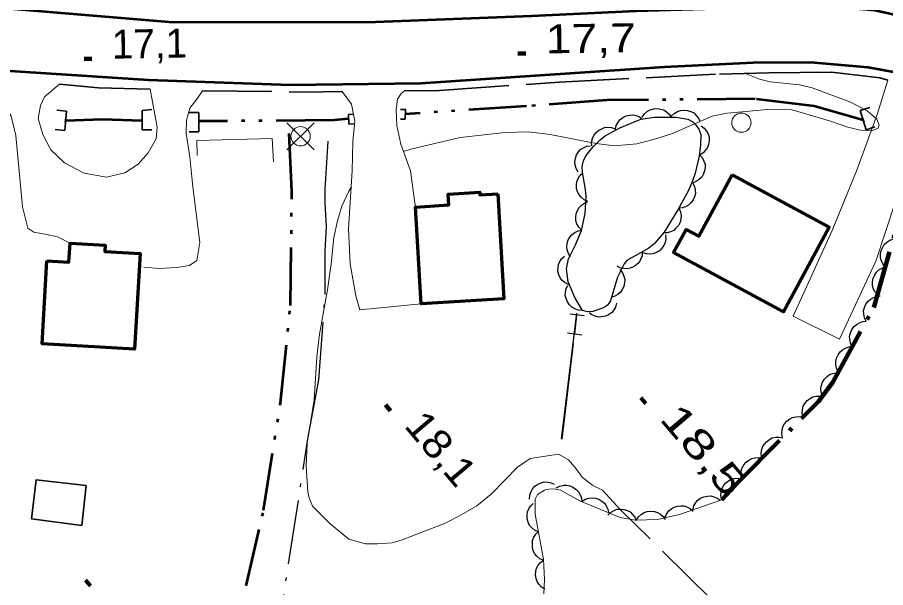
# Model space of a CAD drawing. Extents: x 386081 to 389416, y 5130568 to 5134082.
# Drawn here: x 387771.9 to 387861.9, y 5132226.5 to 5132285.7 of the extents above; entities that cross this region are included whole.
import ezdxf

# ---------------------------------------------------------------- set-up
doc = ezdxf.new("R2010")
doc.units = 0
doc.header["$LTSCALE"] = 1.2
for name, pattern in [('DASH_DOUBLE_DOT', [9.2, 5, -1.2, 0.3, -1.2, 0.3, -1.2]), ('DOT_DASHED', [7.7, 5, -1.2, 0.3, -1.2]), ('LONG_DASHED', [7.5, 6, -1.5])]:
    doc.linetypes.add(name, pattern=pattern)
for name, color, linetype, lineweight in [('19', 7, 'Continuous', 13), ('2', 7, 'Continuous', 13), ('21', 7, 'LONG_DASHED', 35), ('26', 7, 'Continuous', 35), ('3', 7, 'Continuous', 140), ('31', 7, 'Continuous', 70), ('36', 7, 'Continuous', 13), ('37', 7, 'Continuous', 13), ('4', 7, 'DASH_DOUBLE_DOT', 53), ('41', 7, 'DOT_DASHED', 25), ('44', 7, 'Continuous', 25)]:
    doc.layers.add(name, color=color, linetype=linetype, lineweight=lineweight)

msp = doc.modelspace()

# ---------------------------------------------------------------- linework, layer by layer
at = {"layer": '19'}
for points in [[(387768.7, 5132279.44), (387771.23, 5132275.45), (387771.71, 5132273.42), (387772.42, 5132266.03), (387772.97, 5132263.83), (387773.58, 5132263.4), (387774.77, 5132263.21), (387776.02, 5132262.9), (387777.34, 5132262.25)], [(387785.63, 5132278.23), (387786.38, 5132274.29), (387786.28, 5132273.08), (387785.45, 5132271.62), (387784.39, 5132270.46), (387783.03, 5132269.55), (387781.11, 5132269.11), (387778.79, 5132269.54), (387776.76, 5132270.61), (387775.33, 5132271.96), (387774.5, 5132273.53), (387774.03, 5132275.18), (387774.29, 5132276.55), (387774.68, 5132277.43), (387776.24, 5132278.75)], [(387862.12, 5132279.18), (387861.04, 5132275.72), (387858.91, 5132269.84), (387856.33, 5132263.57), (387852.29, 5132254.68), (387857.11, 5132252.3), (387860.88, 5132260.38), (387862.93, 5132266.67), (387863.84, 5132270.84), (387866.09, 5132277.99)], [(387784.97, 5132259.76), (387786.57, 5132259.63), (387788.36, 5132259.74), (387789.71, 5132259.94), (387790.48, 5132260.47), (387790.8, 5132262.32), (387790.07, 5132268.12), (387789.77, 5132271.22), (387789.39, 5132273.63), (387789.41, 5132275.01), (387789.74, 5132276.28), (387790.49, 5132277.21), (387791.05, 5132278.07)], [(387805.56, 5132277.99), (387806.51, 5132276.67), (387806.85, 5132274.93), (387806.65, 5132272.8), (387806.59, 5132269.78), (387806.2, 5132263.74), (387806.39, 5132260.12), (387806.97, 5132256.8), (387807.37, 5132255.34), (387813.73, 5132255.96)], [(387813.15, 5132265.93), (387812.63, 5132269.76), (387811.62, 5132272.53), (387811.2, 5132274.48), (387811.15, 5132276.12), (387811.28, 5132277.19), (387811.66, 5132277.78), (387812.02, 5132278.07)]]:
    msp.add_lwpolyline(points, dxfattribs=at)
at = {"layer": '2'}
for points in [[(387847.42, 5132279.84), (387848.8, 5132279.26), (387849.92, 5132279.01), (387852.96, 5132278.69), (387854.27, 5132278.37), (387858.18, 5132276.94), (387859.98, 5132276), (387860.97, 5132275.14), (387861.21, 5132274.52), (387861.08, 5132274.15), (387860.46, 5132273.9), (387859.28, 5132273.97), (387857.97, 5132274.28), (387856.05, 5132274.97), (387852.2, 5132276.1), (387850.02, 5132276.17), (387845.47, 5132275.76), (387843.91, 5132275.45), (387839.67, 5132273.62), (387838.17, 5132273.13), (387836.11, 5132272.58), (387833.75, 5132272.35), (387831.88, 5132272.6), (387827.1, 5132273.55), (387824.86, 5132273.8), (387822.43, 5132273.75), (387817.77, 5132273.21), (387812.66, 5132272), (387811.89, 5132271.78)], [(387806.48, 5132268.08), (387806.22, 5132267.65), (387805.52, 5132266.11), (387805.07, 5132264.57), (387804.69, 5132262.84), (387804.42, 5132260.13), (387804.02, 5132257.42), (387803.18, 5132252.8), (387802.91, 5132250.45), (387802.63, 5132246.01), (387801.91, 5132241.51), (387801.83, 5132239.11), (387801.99, 5132236.46), (387802.11, 5132235.84), (387802.48, 5132234.97), (387804.27, 5132233.18), (387806.24, 5132231.56), (387807.98, 5132231.06), (387809.22, 5132231.06), (387810.72, 5132231.17), (387811.78, 5132231.48), (387816.14, 5132233.18), (387817.7, 5132233.98), (387819.52, 5132235.02), (387821.02, 5132236.25), (387823.71, 5132239.01), (387825.03, 5132239.93), (387827.96, 5132240.35), (387829.01, 5132239.79), (387829.81, 5132238.86), (387830.43, 5132237.99), (387831.54, 5132237.13), (387832.53, 5132236.63)]]:
    msp.add_lwpolyline(points, dxfattribs=at)
at = {"layer": '2', "linetype": 'LONG_DASHED'}
msp.add_lwpolyline([(387843.88, 5132225.26), (387834.41, 5132234.6), (387832.53, 5132236.63)], dxfattribs=at)
at = {"layer": '21', "linetype": 'Continuous', "lineweight": 53}
msp.add_lwpolyline([(387763.15, 5132287.28), (387788.03, 5132285.2), (387808.99, 5132285.22), (387825.16, 5132285.86), (387836.05, 5132286.38), (387851.38, 5132286.8), (387855.95, 5132286.84), (387860.78, 5132286.44), (387866.55, 5132285.16), (387871.99, 5132283.29), (387878.32, 5132280.98), (387885.24, 5132277.96), (387883.05, 5132272.71), (387873.82, 5132276.54), (387866.45, 5132279.3), (387860.09, 5132280.5), (387854.1, 5132281), (387848.16, 5132280.97), (387838.97, 5132280.51), (387813.71, 5132278.82), (387800.16, 5132278.67), (387785.48, 5132279.18), (387766.83, 5132280.38)], dxfattribs=at)
at = {"layer": '21'}
for points in [[(387812.02, 5132278.07), (387815.64, 5132278.11), (387828.06, 5132278.98), (387844.65, 5132279.8), (387849.76, 5132279.92), (387856.3, 5132280.01), (387861.29, 5132279.43), (387862.12, 5132279.18)], [(387776.24, 5132278.75), (387780.27, 5132278.38), (387785.63, 5132278.23)], [(387791.05, 5132278.07), (387801.62, 5132277.94), (387805.56, 5132277.99)]]:
    msp.add_lwpolyline(points, dxfattribs=at)
at = {"layer": '26'}
for p, q in [((387776.98, 5132275.96), (387775.98, 5132276.06)), ((387776.98, 5132275.96), (387776.78, 5132273.96)), ((387784.82, 5132276.03), (387785.82, 5132276.13)), ((387784.82, 5132274.03), (387784.82, 5132276.03)), ((387790.68, 5132275.82), (387789.68, 5132275.82)), ((387790.68, 5132275.82), (387790.68, 5132273.82)), ((387812.11, 5132276.13), (387811.61, 5132276.14)), ((387812.11, 5132276.13), (387812.09, 5132275.12)), ((387859.26, 5132276.03), (387860.26, 5132276.33)), ((387859.86, 5132274.03), (387859.26, 5132276.03)), ((387776.87, 5132274.86), (387776.77, 5132274.87)), ((387776.89, 5132275.06), (387776.79, 5132275.07)), ((387776.89, 5132275.06), (387776.87, 5132274.86)), ((387806.2, 5132275.62), (387806.7, 5132275.64)), ((387806.24, 5132274.61), (387806.2, 5132275.62)), ((387812.09, 5132275.12), (387811.59, 5132275.13)), ((387859.53, 5132275.13), (387859.63, 5132275.16)), ((387859.59, 5132274.93), (387859.53, 5132275.13)), ((387859.59, 5132274.93), (387859.68, 5132274.96)), ((387776.78, 5132273.96), (387775.78, 5132274.06)), ((387784.82, 5132274.03), (387785.82, 5132274.03)), ((387806.24, 5132274.61), (387806.74, 5132274.63)), ((387859.86, 5132274.03), (387860.76, 5132274.33)), ((387790.68, 5132273.82), (387789.68, 5132273.82))]:
    msp.add_line(p, q, dxfattribs=at)
at = {"layer": '3'}
for p, q in [((387778.81, 5132281.39), (387779.61, 5132281.4)), ((387823.77, 5132281.95), (387824.57, 5132281.95)), ((387836.51, 5132246.22), (387837.02, 5132245.61)), ((387810.05, 5132245.48), (387810.56, 5132244.87)), ((387778.93, 5132227.3), (387779.44, 5132226.69))]:
    msp.add_line(p, q, dxfattribs=at)
at = {"layer": '31'}
for points in [[(387845.97, 5132269.36), (387856.04, 5132263.91), (387851.29, 5132255.15), (387839.91, 5132261.3), (387841.2, 5132263.69), (387842.51, 5132262.98)], [(387821.67, 5132267.38), (387822.31, 5132256.47), (387813.73, 5132255.96), (387813.14, 5132266.01), (387816.61, 5132266.23), (387816.54, 5132267.34), (387819.81, 5132267.54), (387819.83, 5132267.26)], [(387774.93, 5132260.41), (387777.22, 5132260.28), (387777.34, 5132262.25), (387780.97, 5132262.04), (387780.93, 5132261.38), (387784.6, 5132261.18), (387784.02, 5132251.26), (387774.43, 5132251.82)]]:
    msp.add_lwpolyline(points, close=True, dxfattribs=at)
at = {"layer": '31', "lineweight": 35}
msp.add_lwpolyline([(387779.02, 5132237.13), (387778.55, 5132232.98), (387773.34, 5132233.66), (387773.82, 5132237.7)], close=True, dxfattribs=at)
at = {"layer": '36'}
for p, q in [((387802.64, 5132271.93), (387799.82, 5132274.75)), ((387799.82, 5132271.93), (387802.64, 5132274.75))]:
    msp.add_line(p, q, dxfattribs=at)
for centre in [(387846.933, 5132274.761), (387801.237, 5132273.352)]:
    msp.add_circle(centre, 1, dxfattribs=at)
at = {"layer": '37', "lineweight": 25}
for p, q in [((387828.3, 5132241.93), (387829.86, 5132254.99)), ((387829.14, 5132254.92), (387830.63, 5132254.74)), ((387829.65, 5132252.84), (387829.89, 5132254.83)), ((387828.91, 5132252.94), (387830.4, 5132252.76)), ((387828.35, 5132241.92), (387829.54, 5132251.85))]:
    msp.add_line(p, q, dxfattribs=at)
at = {"layer": '37'}
for points in [[(387790.53, 5132271.37), (387790.47, 5132272.92), (387798.28, 5132273.13), (387798.43, 5132270.69)], [(387790.53, 5132271.37), (387790.47, 5132272.92), (387798.28, 5132273.13), (387798.32, 5132272.5)]]:
    msp.add_lwpolyline(points, dxfattribs=at)
at = {"layer": '4'}
for points in [[(387859.56, 5132275.03), (387854.46, 5132276.49), (387848.35, 5132277.22), (387833, 5132277.09), (387824.66, 5132276.46), (387812.09, 5132275.66)], [(387784.81, 5132274.97), (387780.69, 5132275.09), (387776.88, 5132274.96)], [(387806.19, 5132275.15), (387804.7, 5132275.01), (387790.68, 5132274.91)], [(387795.58, 5132226.69), (387797.4, 5132234.55), (387799.16, 5132245.69), (387800.18, 5132255.8), (387800.34, 5132267.65), (387799.97, 5132274.95)]]:
    msp.add_lwpolyline(points, dxfattribs=at)
at = {"layer": '41'}
msp.add_lwpolyline([(387798.33, 5132214.64), (387798.59, 5132219.87), (387800.09, 5132229.63), (387801.99, 5132241.97), (387802.5, 5132244.72), (387803.13, 5132248.08), (387803.77, 5132256.93), (387803.78, 5132261.4), (387803.91, 5132264.02), (387803.79, 5132266.38), (387803.79, 5132267.87), (387804.08, 5132272.84)], dxfattribs=at)
at = {"layer": '44'}
for points in [[(387836.65, 5132275.34), (387836.89, 5132275.69), (387837.2, 5132275.94), (387837.48, 5132276.11), (387837.82, 5132276.2), (387838.19, 5132276.24), (387838.57, 5132276.17), (387838.88, 5132276.08), (387839.18, 5132275.89), (387839.45, 5132275.64), (387839.65, 5132275.34)], [(387839.66, 5132275.43), (387839.95, 5132275.73), (387840.31, 5132275.92), (387840.61, 5132276.04), (387840.97, 5132276.07), (387841.33, 5132276.04), (387841.69, 5132275.91), (387841.99, 5132275.77), (387842.24, 5132275.52), (387842.47, 5132275.23), (387842.61, 5132274.9)], [(387833.87, 5132274.05), (387833.96, 5132274.46), (387834.16, 5132274.81), (387834.36, 5132275.08), (387834.64, 5132275.29), (387834.97, 5132275.46), (387835.35, 5132275.54), (387835.67, 5132275.57), (387836.02, 5132275.5), (387836.36, 5132275.37), (387836.66, 5132275.17)], [(387831.42, 5132272.32), (387831.4, 5132272.73), (387831.5, 5132273.13), (387831.62, 5132273.44), (387831.83, 5132273.71), (387832.11, 5132273.96), (387832.45, 5132274.14), (387832.75, 5132274.26), (387833.1, 5132274.28), (387833.47, 5132274.25), (387833.81, 5132274.13)], [(387842.75, 5132274.44), (387843.08, 5132274.2), (387843.33, 5132273.88), (387843.5, 5132273.59), (387843.58, 5132273.25), (387843.6, 5132272.88), (387843.52, 5132272.5), (387843.43, 5132272.19), (387843.22, 5132271.9), (387842.97, 5132271.64), (387842.66, 5132271.44)], [(387830.02, 5132269.63), (387829.8, 5132269.99), (387829.7, 5132270.38), (387829.66, 5132270.71), (387829.72, 5132271.06), (387829.84, 5132271.41), (387830.06, 5132271.73), (387830.27, 5132271.98), (387830.56, 5132272.16), (387830.91, 5132272.31), (387831.26, 5132272.37)], [(387842.58, 5132271.45), (387842.87, 5132271.15), (387843.05, 5132270.78), (387843.16, 5132270.47), (387843.17, 5132270.12), (387843.12, 5132269.75), (387842.98, 5132269.4), (387842.82, 5132269.11), (387842.57, 5132268.86), (387842.26, 5132268.65), (387841.93, 5132268.52)], [(387831.01, 5132266.59), (387830.63, 5132266.75), (387830.32, 5132267.02), (387830.1, 5132267.26), (387829.95, 5132267.58), (387829.85, 5132267.93), (387829.84, 5132268.32), (387829.87, 5132268.64), (387830.01, 5132268.97), (387830.2, 5132269.28), (387830.46, 5132269.53)], [(387841.88, 5132268.52), (387842.07, 5132268.15), (387842.15, 5132267.75), (387842.16, 5132267.42), (387842.08, 5132267.08), (387841.93, 5132266.74), (387841.69, 5132266.44), (387841.46, 5132266.2), (387841.15, 5132266.04), (387840.8, 5132265.92), (387840.44, 5132265.89)], [(387830.35, 5132263.61), (387830.07, 5132263.91), (387829.88, 5132264.27), (387829.77, 5132264.59), (387829.76, 5132264.94), (387829.81, 5132265.3), (387829.95, 5132265.66), (387830.1, 5132265.95), (387830.35, 5132266.19), (387830.66, 5132266.41), (387830.99, 5132266.54)], [(387840.45, 5132265.88), (387840.62, 5132265.5), (387840.68, 5132265.1), (387840.67, 5132264.77), (387840.57, 5132264.43), (387840.41, 5132264.1), (387840.15, 5132263.81), (387839.92, 5132263.59), (387839.6, 5132263.44), (387839.24, 5132263.34), (387838.88, 5132263.33)], [(387829.23, 5132260.83), (387829, 5132261.17), (387828.88, 5132261.56), (387828.83, 5132261.89), (387828.87, 5132262.24), (387828.98, 5132262.59), (387829.18, 5132262.92), (387829.38, 5132263.17), (387829.67, 5132263.37), (387830.01, 5132263.53), (387830.36, 5132263.61)], [(387839.06, 5132263.14), (387839.1, 5132262.72), (387839.02, 5132262.32), (387838.9, 5132262.01), (387838.7, 5132261.73), (387838.43, 5132261.47), (387838.1, 5132261.28), (387837.8, 5132261.15), (387837.45, 5132261.12), (387837.08, 5132261.14), (387836.73, 5132261.25)], [(387861.85, 5132259.78), (387861.58, 5132260.1), (387861.42, 5132260.48), (387861.34, 5132260.79), (387861.34, 5132261.15), (387861.41, 5132261.51), (387861.58, 5132261.85), (387861.75, 5132262.13), (387862.01, 5132262.36), (387862.33, 5132262.56), (387862.67, 5132262.67)], [(387836.66, 5132261.35), (387836.63, 5132260.94), (387836.48, 5132260.56), (387836.32, 5132260.27), (387836.07, 5132260.02), (387835.76, 5132259.81), (387835.4, 5132259.68), (387835.09, 5132259.6), (387834.74, 5132259.63), (387834.37, 5132259.71), (387834.05, 5132259.87)], [(387829.04, 5132257.94), (387828.66, 5132258.13), (387828.36, 5132258.4), (387828.15, 5132258.65), (387828.01, 5132258.98), (387827.92, 5132259.34), (387827.93, 5132259.72), (387827.97, 5132260.04), (387828.12, 5132260.36), (387828.33, 5132260.67), (387828.59, 5132260.91)], [(387834.33, 5132259.51), (387834.59, 5132259.19), (387834.75, 5132258.82), (387834.84, 5132258.5), (387834.83, 5132258.15), (387834.75, 5132257.78), (387834.58, 5132257.44), (387834.41, 5132257.16), (387834.14, 5132256.94), (387833.82, 5132256.75), (387833.48, 5132256.64)], [(387861.03, 5132256.9), (387860.76, 5132257.22), (387860.6, 5132257.59), (387860.52, 5132257.91), (387860.52, 5132258.26), (387860.59, 5132258.62), (387860.76, 5132258.97), (387860.93, 5132259.25), (387861.19, 5132259.48), (387861.51, 5132259.67), (387861.85, 5132259.78)], [(387830.45, 5132255.29), (387830.03, 5132255.32), (387829.65, 5132255.46), (387829.36, 5132255.61), (387829.11, 5132255.86), (387828.9, 5132256.16), (387828.76, 5132256.52), (387828.68, 5132256.83), (387828.69, 5132257.19), (387828.77, 5132257.55), (387828.93, 5132257.87)], [(387833.98, 5132256.03), (387833.87, 5132255.63), (387833.66, 5132255.28), (387833.45, 5132255.02), (387833.16, 5132254.83), (387832.83, 5132254.67), (387832.45, 5132254.61), (387832.12, 5132254.58), (387831.78, 5132254.67), (387831.44, 5132254.82), (387831.15, 5132255.03)], [(387859.88, 5132254.15), (387859.68, 5132254.52), (387859.61, 5132254.92), (387859.6, 5132255.25), (387859.68, 5132255.59), (387859.83, 5132255.93), (387860.07, 5132256.23), (387860.3, 5132256.46), (387860.61, 5132256.63), (387860.96, 5132256.75), (387861.32, 5132256.78)], [(387858.43, 5132251.52), (387858.24, 5132251.89), (387858.17, 5132252.29), (387858.15, 5132252.62), (387858.24, 5132252.96), (387858.39, 5132253.3), (387858.63, 5132253.6), (387858.85, 5132253.83), (387859.17, 5132254), (387859.52, 5132254.12), (387859.88, 5132254.15)], [(387856.99, 5132248.89), (387856.8, 5132249.26), (387856.73, 5132249.66), (387856.71, 5132249.99), (387856.8, 5132250.33), (387856.95, 5132250.67), (387857.18, 5132250.97), (387857.41, 5132251.2), (387857.72, 5132251.37), (387858.07, 5132251.49), (387858.43, 5132251.52)], [(387855.34, 5132246.39), (387855.2, 5132246.79), (387855.18, 5132247.19), (387855.22, 5132247.52), (387855.35, 5132247.85), (387855.54, 5132248.16), (387855.82, 5132248.43), (387856.08, 5132248.63), (387856.41, 5132248.75), (387856.77, 5132248.81), (387857.13, 5132248.8)], [(387853.3, 5132244.2), (387853.22, 5132244.61), (387853.26, 5132245.01), (387853.34, 5132245.33), (387853.51, 5132245.64), (387853.75, 5132245.92), (387854.06, 5132246.15), (387854.34, 5132246.31), (387854.69, 5132246.38), (387855.06, 5132246.39), (387855.41, 5132246.33)], [(387851.19, 5132242.07), (387851.11, 5132242.48), (387851.15, 5132242.88), (387851.22, 5132243.21), (387851.4, 5132243.51), (387851.64, 5132243.79), (387851.95, 5132244.02), (387852.23, 5132244.18), (387852.58, 5132244.25), (387852.95, 5132244.27), (387853.3, 5132244.2)], [(387849.07, 5132239.94), (387848.99, 5132240.35), (387849.03, 5132240.76), (387849.11, 5132241.08), (387849.29, 5132241.38), (387849.52, 5132241.66), (387849.83, 5132241.89), (387850.12, 5132242.05), (387850.46, 5132242.12), (387850.83, 5132242.14), (387851.19, 5132242.07)], [(387846.96, 5132237.81), (387846.88, 5132238.22), (387846.92, 5132238.63), (387847, 5132238.95), (387847.17, 5132239.25), (387847.41, 5132239.54), (387847.72, 5132239.76), (387848, 5132239.92), (387848.35, 5132239.99), (387848.72, 5132240.01), (387849.07, 5132239.94)], [(387824.97, 5132235.69), (387824.99, 5132236.1), (387825.13, 5132236.49), (387825.28, 5132236.78), (387825.52, 5132237.03), (387825.82, 5132237.25), (387826.18, 5132237.39), (387826.49, 5132237.48), (387826.85, 5132237.47), (387827.21, 5132237.39), (387827.54, 5132237.24)], [(387827.74, 5132236.87), (387828.11, 5132237.06), (387828.51, 5132237.14), (387828.84, 5132237.15), (387829.18, 5132237.07), (387829.52, 5132236.92), (387829.82, 5132236.69), (387830.06, 5132236.46), (387830.23, 5132236.15), (387830.34, 5132235.8), (387830.38, 5132235.44)], [(387844.89, 5132235.64), (387844.8, 5132236.05), (387844.83, 5132236.45), (387844.9, 5132236.78), (387845.07, 5132237.09), (387845.3, 5132237.37), (387845.6, 5132237.6), (387845.88, 5132237.77), (387846.23, 5132237.85), (387846.6, 5132237.88), (387846.95, 5132237.82)], [(387825.88, 5132232.3), (387825.5, 5132232.47), (387825.19, 5132232.74), (387824.97, 5132232.98), (387824.83, 5132233.3), (387824.73, 5132233.66), (387824.72, 5132234.04), (387824.75, 5132234.37), (387824.89, 5132234.69), (387825.09, 5132235), (387825.35, 5132235.25)], [(387830.39, 5132235.45), (387830.73, 5132235.68), (387831.12, 5132235.8), (387831.45, 5132235.85), (387831.8, 5132235.8), (387832.15, 5132235.69), (387832.48, 5132235.48), (387832.73, 5132235.28), (387832.93, 5132234.99), (387833.08, 5132234.65), (387833.16, 5132234.3)], [(387841.89, 5132234.59), (387841.99, 5132235), (387842.21, 5132235.34), (387842.42, 5132235.6), (387842.71, 5132235.79), (387843.05, 5132235.94), (387843.42, 5132236.01), (387843.75, 5132236.03), (387844.09, 5132235.94), (387844.43, 5132235.79), (387844.72, 5132235.58)], [(387833.08, 5132234.03), (387833.37, 5132234.33), (387833.73, 5132234.53), (387834.03, 5132234.65), (387834.39, 5132234.67), (387834.75, 5132234.64), (387835.11, 5132234.51), (387835.41, 5132234.37), (387835.66, 5132234.12), (387835.88, 5132233.83), (387836.03, 5132233.5)], [(387836.03, 5132233.51), (387836.25, 5132233.87), (387836.56, 5132234.13), (387836.84, 5132234.31), (387837.18, 5132234.41), (387837.54, 5132234.46), (387837.92, 5132234.4), (387838.24, 5132234.32), (387838.54, 5132234.14), (387838.82, 5132233.9), (387839.03, 5132233.6)], [(387839.01, 5132233.76), (387839.16, 5132234.15), (387839.41, 5132234.47), (387839.64, 5132234.7), (387839.95, 5132234.87), (387840.3, 5132234.98), (387840.69, 5132235.01), (387841.01, 5132234.99), (387841.34, 5132234.87), (387841.66, 5132234.69), (387841.93, 5132234.45)], [(387826.42, 5132229.35), (387826.04, 5132229.52), (387825.73, 5132229.78), (387825.51, 5132230.03), (387825.36, 5132230.35), (387825.26, 5132230.71), (387825.26, 5132231.09), (387825.29, 5132231.41), (387825.43, 5132231.74), (387825.63, 5132232.05), (387825.88, 5132232.3)], [(387826.56, 5132226.35), (387826.21, 5132226.57), (387825.93, 5132226.87), (387825.75, 5132227.14), (387825.64, 5132227.48), (387825.59, 5132227.84), (387825.63, 5132228.22), (387825.7, 5132228.54), (387825.88, 5132228.85), (387826.12, 5132229.13), (387826.41, 5132229.35)]]:
    msp.add_lwpolyline(points, dxfattribs=at)
at = {"layer": '44', "linetype": 'DOT_DASHED'}
msp.add_lwpolyline([(387830.45, 5132255.29), (387829.66, 5132256.63), (387828.99, 5132258.25), (387828.79, 5132259.59), (387829.01, 5132260.65), (387829.74, 5132262.08), (387830.35, 5132263.59), (387830.73, 5132265.34), (387830.83, 5132267.11), (387830.78, 5132267.83), (387830.45, 5132269.59), (387830.43, 5132270.23), (387830.55, 5132270.8), (387830.79, 5132271.33), (387831.57, 5132272.26), (387832.32, 5132273), (387832.82, 5132273.38), (387834.32, 5132274.23), (387836.52, 5132275.11), (387837.94, 5132275.34), (387840.15, 5132275.34), (387841.38, 5132275.12), (387841.9, 5132274.84), (387842.19, 5132274.58), (387842.52, 5132274.09), (387842.72, 5132273.54), (387842.69, 5132272.46), (387842.55, 5132271.3), (387842.15, 5132269.51), (387841.88, 5132268.74), (387841.44, 5132267.71), (387840.35, 5132265.72), (387838.93, 5132263.41), (387837.92, 5132262.21), (387837.33, 5132261.73), (387835.07, 5132260.45), (387834.79, 5132260.13), (387834.1, 5132258.74), (387833.37, 5132256.26), (387833.06, 5132255.84), (387832.62, 5132255.55), (387831.52, 5132255.16), (387830.99, 5132255.13)], close=True, dxfattribs=at)
at = {"layer": '44', "linetype": 'DOT_DASHED', "lineweight": 90}
msp.add_lwpolyline([(387844.89, 5132235.64), (387846.67, 5132237.52), (387854.91, 5132245.82), (387856.41, 5132247.83), (387860.66, 5132255.58), (387863.42, 5132265.3)], dxfattribs=at)
at = {"layer": '44', "linetype": 'DOT_DASHED', "lineweight": 13}
msp.add_lwpolyline([(387826.46, 5132225.86), (387826.51, 5132227.36), (387826.4, 5132229.45), (387825.55, 5132234.15), (387825.56, 5132235.68), (387825.8, 5132236.19), (387826.51, 5132236.62), (387826.98, 5132236.74), (387827.48, 5132236.76), (387828.18, 5132236.63), (387830.27, 5132235.5), (387834.36, 5132233.8), (387835.95, 5132233.51), (387838.24, 5132233.58), (387840.5, 5132234.11), (387844.9, 5132235.64)], dxfattribs=at)

# ---------------------------------------------------------------- texts
at = {"layer": '3'}
for s, rotation, width, p in [('17,7   ', 0.828, 1.2, (387826.65, 5132281.95)), ('18,5   ', 310.294, 1.4, (387838.34, 5132244)), ('18,1   ', 310.294, 1.1, (387811.88, 5132243.26))]:
    msp.add_text(s, height=3, rotation=rotation, dxfattribs=dict(at, width=width)).set_placement(p)
msp.add_text('17,1   ', height=3, rotation=0.976, dxfattribs=at).set_placement((387781.69, 5132281.4))

doc.saveas('drawing.dxf')
